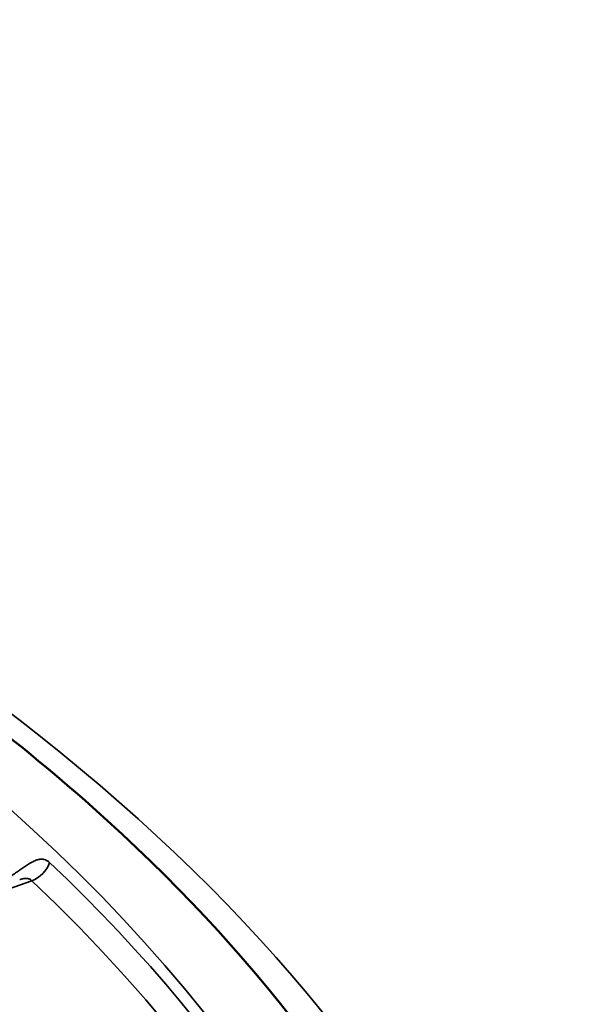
# Model space of a CAD drawing. Header units: millimetres. Extents: x 50 to 3176, y 50 to 2109.
# Tile 493 of 656: x 1919 to 1924, y 456 to 465. Entities that reach past the tile are written whole.
import ezdxf

# ---------------------------------------------------------------- set-up
doc = ezdxf.new("R2010")
doc.units = ezdxf.units.MM
doc.header["$LTSCALE"] = 10
doc.layers.add('Visible (ISO)', color=7, linetype='Continuous', lineweight=50)
doc.layers.add('Visible Narrow (ISO)', color=7, linetype='Continuous', lineweight=35)

msp = doc.modelspace()

# ---------------------------------------------------------------- linework, layer by layer
at = {"layer": 'Visible (ISO)'}
msp.add_open_spline([(1872.25, 450.6498), (1872.3007, 452.23), (1872.8094, 453.8103), (1874.6947, 456.7777), (1876.0438, 458.1663), (1879.4361, 460.6196), (1881.466, 461.6882), (1886.0168, 463.4103), (1888.5367, 464.0635), (1893.8143, 464.8847), (1896.5715, 465.0518), (1902.0396, 464.8805), (1904.7496, 464.5418), (1909.842, 463.3952), (1912.2238, 462.5878), (1916.4151, 460.5941), (1918.2245, 459.4086), (1921.0996, 456.7896), (1922.1619, 455.357), (1923.2713, 452.8193), (1923.5213, 451.7349), (1923.5561, 450.6498)], degree=3, knots=[2.374712, 2.374712, 2.374712, 2.374712, 2.707762, 2.707762, 3.029906, 3.029906, 3.346814, 3.346814, 3.663738, 3.663738, 3.981207, 3.981207, 4.298833, 4.298833, 4.616145, 4.616145, 4.932892, 4.932892, 5.250561, 5.250561, 5.47927, 5.47927, 5.47927, 5.47927], dxfattribs=at)
at = {"layer": 'Visible Narrow (ISO)'}
msp.add_line((1916.1351, 456.5382), (1918.9713, 457.5545), dxfattribs=at)
for centre, major_axis, ratio, start_param, end_param in [((1897.9031, 450.3755), (-24.8897, 0), 0.57735, 3.123075, 6.301703), ((1918.9713, 457.7178), (-0.1375, -0.1452), 0.697214, 0.936324, 2.167283), ((1897.9031, 450.2501), (24.8613, 0), 0.57735, 6.030505, 6.83053), ((1897.9031, 450.1412), (24.6727, 0), 0.57735, 5.73584, 6.83053)]:
    msp.add_ellipse(centre, major_axis=major_axis, ratio=ratio, start_param=start_param, end_param=end_param, dxfattribs=at)
msp.add_ellipse((1897.9031, 449.9779), major_axis=(26.1573, 0), ratio=0.57735, dxfattribs=at)
for points, knots in [([(1919.1323, 457.72), (1919.1256, 457.7264), (1919.1185, 457.7319), (1919.1091, 457.7375), (1919.1073, 457.7385), (1919.0984, 457.7432), (1919.0908, 457.7461), (1919.0801, 457.7487), (1919.0773, 457.7493), (1919.0666, 457.7509), (1919.0582, 457.7512), (1919.0459, 457.7501), (1919.0423, 457.7497), (1919.0289, 457.7473), (1919.0186, 457.7445), (1919.0043, 457.7391), (1919.0008, 457.7377), (1918.9857, 457.7312), (1918.9735, 457.725), (1918.9569, 457.7155), (1918.9531, 457.7133), (1918.9373, 457.7038), (1918.9248, 457.6957), (1918.906, 457.6832), (1918.9001, 457.6792), (1918.8822, 457.6669), (1918.8698, 457.6582), (1918.8489, 457.6436), (1918.8406, 457.6379), (1918.8183, 457.6224), (1918.804, 457.6126), (1918.7813, 457.5974), (1918.773, 457.5919), (1918.7484, 457.576), (1918.7319, 457.5657), (1918.708, 457.5514), (1918.7007, 457.5472), (1918.6777, 457.5341), (1918.6619, 457.5256), (1918.6376, 457.5133), (1918.629, 457.5091), (1918.5963, 457.4937), (1918.5722, 457.4837), (1918.5486, 457.4751)], [0, 0, 0, 0, 0.073625, 0.073625, 0.090909, 0.090909, 0.158699, 0.158699, 0.181818, 0.181818, 0.246882, 0.246882, 0.272727, 0.272727, 0.341743, 0.341743, 0.363636, 0.363636, 0.433986, 0.433986, 0.454545, 0.454545, 0.517665, 0.517665, 0.545455, 0.545455, 0.600987, 0.600987, 0.636364, 0.636364, 0.694499, 0.694499, 0.727273, 0.727273, 0.790703, 0.790703, 0.818182, 0.818182, 0.877118, 0.877118, 0.909091, 0.909091, 1, 1, 1, 1]), ([(1918.8602, 457.5638), (1918.8618, 457.5644), (1918.8633, 457.565), (1918.8666, 457.566), (1918.8682, 457.5666), (1918.8709, 457.5674), (1918.8719, 457.5678), (1918.8788, 457.5699), (1918.8843, 457.5713), (1918.8953, 457.5738), (1918.9007, 457.5746), (1918.9108, 457.5756), (1918.9156, 457.5758), (1918.9231, 457.5755), (1918.926, 457.5752), (1918.9304, 457.5746), (1918.9319, 457.5744), (1918.9379, 457.5733), (1918.9422, 457.5721), (1918.9508, 457.5688), (1918.955, 457.5668), (1918.9634, 457.5615), (1918.9675, 457.5583), (1918.9713, 457.5545)], [0.5618157, 0.5618157, 0.5618157, 0.5618157, 0.5757809, 0.5757809, 0.5905899, 0.5905899, 0.6, 0.6, 0.6536204, 0.6536204, 0.7108128, 0.7108128, 0.7649288, 0.7649288, 0.8, 0.8, 0.8188325, 0.8188325, 0.8750742, 0.8750742, 0.9351911, 0.9351911, 1, 1, 1, 1])]:
    msp.add_open_spline(points, degree=3, knots=knots, dxfattribs=at)

doc.saveas('drawing.dxf')
